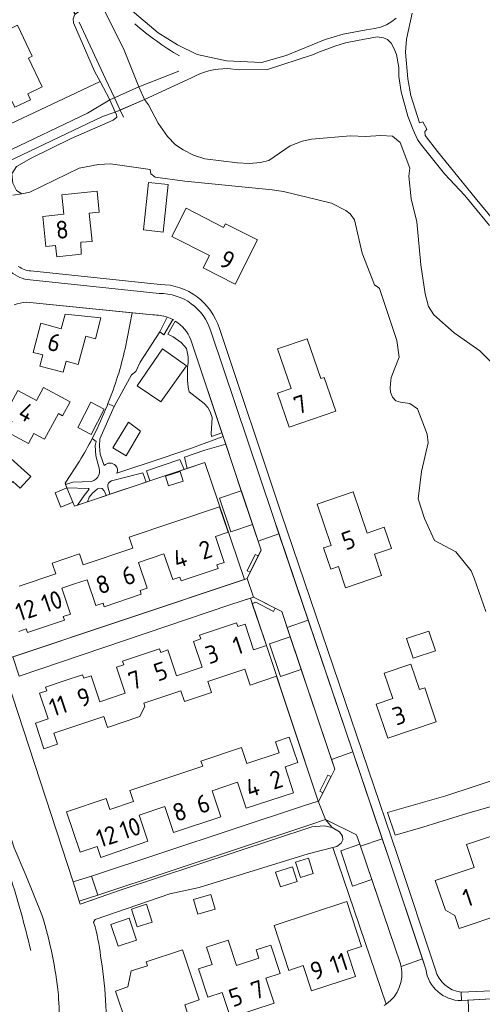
# Model space of a CAD drawing. Header units: metres. Extents: x 209813 to 223847, y 571801 to 587119.
# Tile 719 of 746: x 221935 to 222038, y 584904 to 585124. Entities that reach past the tile are written whole.
import ezdxf
from ezdxf.enums import TextEntityAlignment as Align

# ---------------------------------------------------------------- set-up
doc = ezdxf.new("R2010")
doc.units = ezdxf.units.M
for name, color, linetype, lineweight in [('B-RO-GK-BESCHOEIING-G', 8, 'GK-BESCHOEIING', 0), ('B-RO-GR-BEPLANTING_CULTUUR_BOSPLANTSOEN-GV', 8, 'Continuous', 0), ('B-RO-GR-BEPLANTING_CULTUUR_HEESTERS-GV', 8, 'Continuous', 0), ('B-RO-GR-GROENVOORZIENING-GV', 8, 'Continuous', 0), ('B-RO-GR-HAAG-GV', 8, 'Continuous', 0), ('B-RO-KW-KUNSTWERK_DEK-GV', 8, 'Continuous', 0), ('B-RO-OG-BEBOUWING-T18', 8, 'Continuous', 0), ('B-RO-OG-TERREIN_CULTUURSCHEIDING-GV', 8, 'Continuous', 0), ('B-RO-OG-TERREIN_ERF-GV', 8, 'Continuous', 0), ('B-RO-VH-VERHARDING_BETONSTRAATSTEEN-GV', 8, 'Continuous', 0), ('B-RO-VH-VERHARDING_HALFVERHARDING-GV', 8, 'Continuous', 0), ('B-RO-VH-VERHARDING_PUIN-GV', 8, 'Continuous', 0), ('B-RO-VH-VERHARDING_TEGEL-GV', 8, 'Continuous', 0), ('B-RO-VH-VERHARDING_TEGEL_RUBBER-GV', 8, 'Continuous', 0)]:
    doc.layers.add(name, color=color, linetype=linetype, lineweight=lineweight)
doc.styles.add('NLCS-ISO-M200-T18', font='txt', dxfattribs={"height": 0.36})
doc.linetypes.add('GK-BESCHOEIING', pattern='A,30,-5,[1,NLCS.shx,S=1,R=0,X=0,Y=0],-5', length=40)

msp = doc.modelspace()

# ---------------------------------------------------------------- linework, layer by layer
at = {"layer": 'B-RO-GK-BESCHOEIING-G', "flags": 128}
for points in [[(221953.842, 585110.773), (221947.958, 585123.394)], [(221955.806, 585106.56), (221953.842, 585110.773)], [(221957.089, 585103.807), (221955.806, 585106.56)], [(221957.825, 585102.229), (221957.089, 585103.807)], [(221954.927, 585091.797), (221952.247, 585091.667), (221947.941, 585090.857), (221936.996, 585085.522)], [(221963.79, 585090.56), (221954.927, 585091.797)], [(221946.597, 584931.758), (221931.932, 584976.783)], [(221948.204, 584926.825), (221947.984, 584927.5)], [(221948.204, 584926.825), (221950.353, 584927.547)], [(221950.353, 584927.547), (221951.041, 584927.778)]]:
    msp.add_lwpolyline(points, dxfattribs=at)
at = {"layer": 'B-RO-GR-BEPLANTING_CULTUUR_BOSPLANTSOEN-GV', "flags": 128}
for points in [[(221959.316, 585126.312), (221965.607, 585121.031), (221969.887, 585118.308), (221974.287, 585116.198), (221980.801, 585114.752), (221988.6, 585114.438), (221994.119, 585115.997), (222002.799, 585119.563), (222006.795, 585120.728), (222011.992, 585121.697), (222013.891, 585121.954), (222015.19, 585122.259), (222016.488, 585122.814), (222017.686, 585123.519), (222018.683, 585124.273)], [(222022.229, 585125.436), (222020.949, 585119.628), (222020.759, 585116.726), (222021.229, 585110.774), (222021.892, 585107.075), (222023.813, 585100.928), (222024.612, 585101.181), (222025.517, 585099.583), (222025.02, 585098.981), (222025.122, 585098.131), (222027.885, 585094.539), (222036.27, 585084.263), (222043.349, 585075.684)], [(222039.441, 585078.071), (222033.968, 585084.755), (222029.402, 585089.592), (222024.079, 585096.276), (222023.425, 585097.225), (222022.418, 585099.372), (222021.258, 585102.47), (222019.789, 585107.868), (222019.277, 585111.318), (222019.221, 585113.268), (222018.711, 585116.168), (222018.106, 585117.567), (222017.502, 585118.715), (222016.699, 585119.513), (222015.798, 585119.91), (222014.447, 585120.155), (222010.05, 585119.289), (222007.352, 585118.779), (222005.004, 585118.07), (222001.159, 585116.606), (222000, 585116.11), (221989.934, 585112.847), (221983.628, 585112.782), (221981.065, 585113.035)], [(221972.99, 585110.978), (221962.494, 585106.159), (221963.407, 585104.973), (221965.569, 585100.881), (221967.654, 585097.94), (221969.475, 585096.02), (221971.117, 585094.934), (221973.449, 585093.752), (221976.016, 585092.929), (221983.299, 585092.035), (221985.899, 585091.92), (221988.394, 585092.103), (221990.224, 585092.558), (221994.981, 585095.851), (221997.653, 585096.888), (221999.789, 585097.289), (222008.431, 585098.028), (222011.819, 585097.932), (222015.257, 585098.148), (222017.852, 585097.972), (222019.536, 585096.603), (222021.688, 585090.835), (222021.477, 585089.038), (222022.007, 585084.032), (222023.269, 585078.89), (222024.163, 585069.292), (222025.097, 585062.844), (222025.869, 585060.05), (222027.043, 585058.158), (222031.579, 585054.119), (222037.266, 585050.113), (222039.644, 585047.855)]]:
    msp.add_lwpolyline(points, dxfattribs=at)
at = {"layer": 'B-RO-GR-BEPLANTING_CULTUUR_BOSPLANTSOEN-GV'}
msp.add_lwpolyline([(221981.065, 585113.035, 0.1289703), (221972.99, 585110.978)], format="xyb", dxfattribs=at)
at = {"layer": 'B-RO-GR-BEPLANTING_CULTUUR_HEESTERS-GV', "flags": 128}
for points in [[(221954.774, 585106.108), (221952.611, 585110.193), (221927.19, 585098.237), (221929.477, 585093.505), (221931.142, 585094.189), (221949.79, 585103.084)], [(221984.111, 585018.927), (221980.641, 585029.306), (221975.983, 585028.03), (221971.472, 585026.438), (221972.026, 585023.946), (221975.948, 585025.258), (221984.804, 584999.164), (221985.455, 584999.382), (221986.125, 585000.769), (221985.448, 585001.134), (221987.173, 585004.772), (221987.899, 585004.442), (221988.526, 585005.739), (221986.616, 585011.44), (221981.787, 585009.822), (221979.279, 585017.308)], [(221963.69, 585021.147), (221971.352, 585023.721), (221970.41, 585025.928), (221963.004, 585023.362)], [(221946.541, 585016.395), (221946.91, 585015.496), (221947.612, 585015.734), (221949.064, 585017.913), (221950.229, 585019.324), (221950.067, 585019.458), (221945.228, 585019.596)], [(221954.092, 585017.917), (221953.496, 585019.041), (221953.078, 585019.463), (221952.553, 585019.524), (221952.055, 585019.389), (221950.964, 585018.394), (221950.196, 585017.529), (221949.851, 585016.494)], [(222002.332, 584951.587), (222001.641, 584951.982), (222003.436, 584955.588), (222004.147, 584955.244), (222004.949, 584956.86), (221997.471, 584979.132), (221992.847, 584977.579), (221990.41, 584984.837), (221995.035, 584986.39), (221993.136, 584992.045), (221991.644, 584992.802), (221991.265, 584992.056), (221987.36, 584994.088), (221986.563, 584993.778), (221989.714, 584984.445), (222001.275, 584949.727), (222001.433, 584949.775)]]:
    msp.add_lwpolyline(points, close=True, dxfattribs=at)
for points in [[(221964.382, 585058.135), (221959.754, 585058.598), (221958.212, 585050.6)], [(221954.388, 585038.386), (221955.731, 585037.702), (221959.666, 585044.769), (221960.595, 585045.512), (221961.591, 585047.583), (221965.917, 585054.339), (221967.618, 585057.637)], [(221969.378, 585056.783), (221967.729, 585053.863), (221968.929, 585053.289), (221970.701, 585051.984), (221971.404, 585051.259), (221971.917, 585050.645), (221972.252, 585048.814), (221972.274, 585047.575), (221972.14, 585046.381), (221972.129, 585043.624), (221972.285, 585042.05), (221972.506, 585041.026), (221975.825, 585038.369), (221976.626, 585037.529), (221977.153, 585036.533), (221977.642, 585035.263), (221977.466, 585032.86), (221977.368, 585031.708), (221977.466, 585031.044), (221979.786, 585031.863), (221972.852, 585052.603)], [(221952.26, 585024.521), (221951.698, 585026.732), (221951.511, 585029.015), (221951.742, 585029.913), (221950.858, 585030.573)], [(221948.052, 585025.576), (221944.812, 585020.611), (221944.913, 585020.364)], [(221954.324, 585019.821), (221954.816, 585018.16), (221962.916, 585020.886), (221962.126, 585022.941), (221955.16, 585021.153)], [(221944.913, 585020.364), (221946.544, 585020.858), (221950.727, 585021.016)], [(222019.735, 584912.885), (222019.519, 584913.703), (222013.201, 584932.297), (222008.883, 584930.829), (222006.333, 584938.719), (222010.531, 584940.147), (222009.825, 584942.223), (222002.906, 584945.64), (222004.403, 584943.866), (222006.023, 584942.913), (222006.672, 584941.94), (222006.733, 584941.138), (222006.368, 584940.397), (222005.439, 584939.688), (222004.558, 584939.453)], [(222004.558, 584939.453), (222016.45, 584904.528)]]:
    msp.add_lwpolyline(points, dxfattribs=at)
at = {"layer": 'B-RO-GR-BEPLANTING_CULTUUR_HEESTERS-GV'}
for points in [[(221967.618, 585057.637, 0.0926992), (221964.382, 585058.135)], [(221958.212, 585050.6, -0.0388452), (221954.388, 585038.386)], [(221955.16, 585021.153, 0.3970053), (221954.324, 585019.821)]]:
    msp.add_lwpolyline(points, format="xyb", dxfattribs=at)
at = {"layer": 'B-RO-GR-GROENVOORZIENING-GV', "flags": 128}
for points in [[(221933.199, 585084.838), (221935.181, 585085.098), (221933.952, 585085.893), (221933.195, 585087.482), (221932.912, 585089.621), (221933.971, 585091.229), (221937.236, 585093.114), (221946.201, 585097.467), (221955.548, 585101.528), (221956.354, 585102.242), (221956.28, 585102.833), (221955.987, 585103.327), (221953.184, 585102.363), (221930.426, 585091.543)], [(221947.984, 584927.5), (221948.204, 584926.825), (221957.136, 584929.949), (221999.869, 584944.036), (222002.576, 584944.266), (222004.403, 584943.866), (222002.906, 584945.64), (221999.402, 584944.504), (221952.098, 584928.773)]]:
    msp.add_lwpolyline(points, dxfattribs=at)
msp.add_lwpolyline([(221952.098, 584928.773), (221950.683, 584933.047), (221946.597, 584931.758), (221947.984, 584927.5)], close=True, dxfattribs=at)
at = {"layer": 'B-RO-GR-HAAG-GV', "flags": 128}
msp.add_lwpolyline([(221952.098, 584928.773), (221947.984, 584927.5), (221948.204, 584926.825), (221957.136, 584929.949), (221999.869, 584944.036), (222002.576, 584944.266), (222004.403, 584943.866), (222002.906, 584945.64), (221999.402, 584944.504)], close=True, dxfattribs=at)
at = {"layer": 'B-RO-KW-KUNSTWERK_DEK-GV', "flags": 128}
msp.add_lwpolyline([(221957.089, 585103.807), (221962.494, 585106.159), (221961.28, 585108.954), (221954.774, 585106.108), (221955.987, 585103.327)], close=True, dxfattribs=at)
at = {"layer": 'B-RO-OG-TERREIN_CULTUURSCHEIDING-GV', "flags": 128}
for points in [[(221903.488, 585253.31), (221907.785, 585255.678), (221895.171, 585251.004), (221896.06, 585250.436), (221896.608, 585249.849), (221896.949, 585248.562), (221897.01, 585245.478), (221896.764, 585241.655), (221897.085, 585239.794), (221948.557, 585133.643), (221948.574, 585133.02), (221947.891, 585131.801), (221945.347, 585131.062), (221944.21, 585130.955), (221947.045, 585125.206), (221947.783, 585125.698), (221951.318, 585127.325), (221952.606, 585127.165), (221953.59, 585126.011), (221958.001, 585117.121), (221961.28, 585108.954), (221970.153, 585112.438)], [(221968.845, 585057.093), (221966.855, 585053.695), (221965.917, 585054.339), (221961.591, 585047.583), (221960.595, 585045.512), (221959.666, 585044.769), (221955.731, 585037.702), (221952.553, 585030.489), (221952.484, 585028.883), (221952.663, 585027.13), (221953.544, 585024.579)], [(221956.365, 585022.904), (221966.495, 585026.209), (221973.004, 585028.468), (221980.05, 585031.074), (221979.786, 585031.863), (221977.466, 585031.044), (221977.368, 585031.708), (221977.524, 585033.993), (221977.642, 585035.263), (221977.153, 585036.533), (221976.626, 585037.529), (221975.825, 585038.369), (221972.506, 585041.026), (221972.285, 585042.05), (221972.129, 585043.624), (221972.14, 585046.381), (221972.274, 585047.575), (221972.252, 585048.814), (221971.917, 585050.645), (221971.404, 585051.259), (221970.701, 585051.984), (221968.929, 585053.289), (221967.729, 585053.863), (221969.378, 585056.783)], [(221939.64, 584924.422), (221936.043, 584933.265), (221933.505, 584939.391), (221911.298, 585008.425), (221909.58, 585015.408)], [(222059.993, 584896.487), (222071.129, 584865.112), (222078.656, 584844.115), (222088.036, 584846.646), (222087.842, 584848.406), (222086.451, 584851.146), (222085.959, 584853.363), (222081.634, 584868.179), (222079.47, 584873.283), (222078.649, 584878.34), (222074.22, 584886.929), (222074.009, 584890.021), (222072.781, 584892.113), (222070.245, 584901.624), (222068.6, 584905.609), (222068.451, 584906.984), (222054.889, 584905.898), (222052.351, 584907.148), (222048.562, 584907.812), (222044.895, 584907.716), (222033.124, 584907.19), (222033.213, 584905.302), (222046.536, 584906.084)]]:
    msp.add_lwpolyline(points, dxfattribs=at)
at = {"layer": 'B-RO-OG-TERREIN_CULTUURSCHEIDING-GV'}
for points in [[(221970.327, 585115.878, -0.0502171), (221960.373, 585123.023)], [(221969.03, 585056.992, 0.0064377), (221968.845, 585057.093)], [(221956.081, 585024.564, -0.3408804), (221956.365, 585022.904)], [(221932.555, 584933.071, -0.0197305), (221937.15, 584916.507)], [(221943.33, 584906.616, 0.0488567), (221939.64, 584924.422)], [(221943.53, 584899.157, 0.0198383), (221943.33, 584906.616)]]:
    msp.add_lwpolyline(points, format="xyb", dxfattribs=at)
at = {"layer": 'B-RO-OG-TERREIN_CULTUURSCHEIDING-GV', "flags": 128}
msp.add_lwpolyline([(221955.487, 585028.546), (221958.968, 585034.245), (221961.632, 585032.237), (221958.427, 585026.705)], close=True, dxfattribs=at)
at = {"layer": 'B-RO-OG-TERREIN_ERF-GV', "flags": 128}
for points in [[(221882.274, 585189.773), (221885.598, 585183.774), (221895.785, 585162.904), (221906.211, 585141.329), (221921.196, 585110.643), (221927.19, 585098.237), (221952.611, 585110.193), (221951.398, 585112.484), (221946.705, 585123.219), (221946.629, 585124.147), (221947.017, 585125.133), (221944.21, 585130.955), (221943.62, 585130.899), (221942.498, 585131.4), (221941.326, 585133.724), (221911.827, 585195.277), (221889.737, 585241.65)], [(222038.673, 584992.054), (222036.016, 584999.478), (222035.337, 585001.115), (222031.968, 585005.304), (222027.168, 585007.854), (222024.984, 585012.788), (222023.529, 585017.179), (222024.324, 585023.272), (222025.799, 585029.635), (222025.583, 585031.56), (222023.368, 585037.179), (222021.722, 585038.371), (222019.599, 585038.661), (222018.591, 585038.957), (222017.827, 585039.789), (222017.381, 585040.889), (222017.286, 585041.988), (222017.52, 585044.187), (222019.349, 585048.759), (222018.784, 585052.471), (222014.904, 585064.006), (222014.797, 585064.156), (222013.852, 585064.878), (222011.077, 585071.902), (222009.344, 585079.319), (222008.375, 585080.699), (222007.43, 585081.442), (222004.258, 585083.07), (221993.524, 585085.681), (221990.978, 585086.031), (221971.492, 585087.99), (221964.921, 585088.876), (221963.959, 585089.612), (221963.79, 585090.56), (221954.927, 585091.797), (221952.247, 585091.667), (221947.941, 585090.857), (221936.996, 585085.522), (221935.181, 585085.098), (221933.199, 585084.838)], [(221937.163, 585067.957), (221966.031, 585064.93)], [(221958.212, 585050.6), (221959.754, 585058.598), (221936.185, 585060.956)], [(221954.192, 585037.901), (221954.388, 585038.386)], [(221950.858, 585030.573), (221951.128, 585031.099)], [(221918.267, 585018.735), (221930.589, 584981.064), (221984.804, 584999.164), (221975.948, 585025.258), (221967.311, 585022.369), (221947.612, 585015.734)], [(221947.612, 585015.734), (221946.91, 585015.496), (221946.541, 585016.395), (221943.908, 585015.315), (221942.595, 585018.516), (221945.228, 585019.596), (221944.812, 585020.611), (221948.052, 585025.576)], [(221934.564, 584997.65), (221942.755, 585000.401), (221941.936, 585002.837), (221948.013, 585004.878), (221948.838, 585002.421), (221959.899, 585006.133), (221959.074, 585008.59), (221979.29, 585015.375), (221981.204, 585009.7), (221978.349, 585008.739), (221980.285, 585002.992), (221978.673, 585002.449), (221978.941, 585001.652), (221970.692, 584998.879), (221970.428, 584999.676), (221968.814, 584999.141), (221966.877, 585004.88), (221961.205, 585002.965), (221963.138, 584997.236), (221961.529, 584996.692), (221961.797, 584995.897), (221953.554, 584993.106), (221953.285, 584993.903), (221951.671, 584993.359), (221949.733, 584999.131), (221946.909, 584998.183), (221944.065, 584997.228), (221946.003, 584991.456), (221944.389, 584990.914), (221944.657, 584990.116), (221936.411, 584987.358), (221936.142, 584988.156), (221934.526, 584987.612)], [(221931.932, 584976.783), (221946.597, 584931.758), (221950.683, 584933.047), (221998.226, 584948.804), (222001.275, 584949.727), (221991.999, 584977.589), (221986.072, 584975.604), (221984.875, 584979.179), (221976.672, 584976.433), (221977.494, 584973.977), (221971.425, 584971.943), (221970.609, 584974.382), (221962.394, 584971.631), (221962.64, 584970.945), (221961.475, 584968.598), (221954.27, 584966.2), (221953.454, 584968.637), (221942.34, 584964.915), (221943.156, 584962.478), (221940.112, 584961.459), (221938.218, 584967.157), (221941.07, 584968.113), (221939.148, 584973.845), (221940.756, 584974.387), (221940.488, 584975.181), (221944.611, 584976.569), (221948.724, 584977.954), (221948.991, 584977.155), (221950.608, 584977.695), (221952.549, 584971.914), (221958.234, 584973.823), (221956.294, 584979.604), (221957.91, 584980.146), (221957.642, 584980.945), (221965.873, 584983.731), (221966.142, 584982.933), (221967.757, 584983.477), (221969.698, 584977.693), (221975.387, 584979.602), (221973.446, 584985.386), (221975.071, 584985.93), (221974.802, 584986.733), (221983.062, 584989.488), (221983.328, 584988.691), (221984.942, 584989.23), (221986.854, 584983.492), (221989.714, 584984.445), (221986.151, 584995.015), (221981.577, 584993.491), (221934.595, 584977.649)], [(222040.655, 584948.804), (222034.608, 584947.087), (222024.564, 584943.958), (222018.453, 584942.167), (222016.732, 584947.237), (222029.7, 584950.979), (222042.791, 584955.266)], [(222016.45, 584904.528), (222004.558, 584939.453), (221999.046, 584937.985), (221974.745, 584930.526), (221968.198, 584929.113), (221951.537, 584923.395), (221951.193, 584922.818), (221951.508, 584921.756)], [(222033.124, 584907.19), (222044.895, 584907.716)]]:
    msp.add_lwpolyline(points, dxfattribs=at)
for points in [[(221933.001, 585105.742), (221929.769, 585104.194), (221926.503, 585110.941), (221929.814, 585112.514), (221928.909, 585114.409), (221927.827, 585113.892), (221925.587, 585118.585), (221934.195, 585122.696), (221937.483, 585115.809), (221936.634, 585115.405), (221939.711, 585108.961), (221936.481, 585107.419), (221937.1, 585106.119), (221933.622, 585104.464)], [(221967.842, 585087.217), (221966.714, 585076.62), (221962.323, 585077.087), (221963.451, 585087.684)], [(221944.521, 585080.564), (221944.075, 585084.912), (221951.965, 585085.721), (221952.431, 585081.049), (221950.225, 585080.825), (221950.869, 585074.476), (221948.32, 585074.358), (221948.444, 585071.669), (221942.962, 585071.1), (221942.703, 585073.638), (221940.522, 585073.416), (221939.844, 585080.084)], [(221975.618, 585068.645), (221977.013, 585071.396), (221968.627, 585075.649), (221971.787, 585081.901), (221980.171, 585077.663), (221980.577, 585078.466), (221987.712, 585074.859), (221982.755, 585065.033)], [(221944.43, 585045.357), (221939.183, 585046.746), (221939.84, 585049.234), (221937.691, 585049.801), (221939.411, 585056.275), (221943.939, 585055.067), (221944.807, 585058.321), (221952.826, 585057.475), (221951.593, 585052.84), (221949.421, 585053.429), (221947.726, 585047.127), (221945.095, 585047.834)], [(221992.15, 585050.571), (221998.773, 585052.84), (222001.82, 585043.946), (222002.624, 585044.221), (222005.214, 585036.661), (221994.805, 585033.116), (221992.218, 585040.685), (221995.197, 585041.709)], [(221931.107, 585035.388), (221934.28, 585041.277), (221938.416, 585039.048), (221939.995, 585041.978), (221945.935, 585038.773), (221944.263, 585035.679), (221943.34, 585036.178), (221940.243, 585030.447), (221937.87, 585031.729), (221936.649, 585029.47), (221931.806, 585032.087), (221933.028, 585034.352)], [(221950.663, 585031.495), (221947.637, 585033.041), (221950.531, 585038.706), (221953.557, 585037.16)], [(221925.085, 585016.091), (221920.981, 585019.775), (221922.703, 585021.695), (221921.073, 585023.157), (221925.547, 585028.123), (221929.037, 585024.98), (221931.269, 585027.458), (221937.173, 585022.142), (221934.825, 585019.536), (221933.154, 585021.042), (221928.799, 585016.209), (221926.798, 585018.002)], [(221971.154, 585021.104), (221967.914, 585020.055), (221967.227, 585022.176), (221970.467, 585023.225)], [(222005.753, 585002.066), (222004.05, 585001.487), (222002.461, 585006.199), (222004.173, 585006.782), (222001.04, 585015.987), (222009.055, 585018.711), (222012.181, 585009.514), (222015.98, 585010.806), (222017.586, 585006.08), (222013.787, 585004.788), (222015.396, 585000.053), (222007.36, 584997.336)], [(222025.91, 584987.68), (222027.396, 584983.298), (222022.455, 584981.622), (222020.969, 584986.004)], [(222015.991, 584978.323), (222021.945, 584980.331), (222023.866, 584974.652), (222025.002, 584975.036), (222027.564, 584967.465), (222016.774, 584963.814), (222014.213, 584971.38), (222017.922, 584972.641)], [(221990.497, 584949.909), (221985.227, 584948.177), (221983.293, 584953.961), (221977.585, 584952.052), (221979.519, 584946.268), (221968.985, 584942.762), (221967.062, 584948.54), (221961.36, 584946.642), (221963.283, 584940.864), (221952.786, 584937.219), (221951.968, 584939.662), (221948.185, 584938.395), (221945.166, 584947.408), (221953.952, 584950.345), (221954.769, 584947.91), (221960.098, 584949.697), (221959.278, 584952.142), (221975.501, 584957.583), (221975.123, 584958.711), (221984.128, 584961.735), (221985.336, 584958.138), (221992.577, 584960.57), (221991.754, 584963.018), (221994.81, 584964.044), (221996.714, 584958.359), (221993.864, 584957.412), (221995.78, 584951.646)], [(222031.722, 584924.272), (222029.617, 584925.429), (222027.379, 584932.044), (222036.067, 584934.984), (222034.337, 584940.094), (222042.372, 584942.813), (222045.049, 584934.901), (222040.828, 584933.473), (222041.718, 584930.842), (222040.459, 584930.416), (222042.419, 584924.624), (222032.712, 584921.36)], [(221992.819, 584930.642), (221991.747, 584933.915), (221995.496, 584935.143), (221996.568, 584931.87)], [(221999.065, 584937.083), (222000.171, 584933.63), (221997.325, 584932.718), (221996.218, 584936.17)], [(221973.451, 584927.848), (221977.321, 584928.993), (221978.293, 584925.708), (221974.423, 584924.563)], [(221962.971, 584926.783), (221964.238, 584922.812), (221960.866, 584921.736), (221959.599, 584925.707)], [(221999.555, 584924.719), (222007.673, 584927.374), (222010.949, 584917.364), (222007.719, 584916.31), (222009.561, 584910.666), (221999.78, 584907.472), (221997.941, 584913.098), (221994.691, 584912.036), (221991.415, 584922.057)], [(221955.047, 584922.305), (221959.137, 584923.664), (221960.755, 584918.795), (221956.665, 584917.436)], [(221983.243, 584913.214), (221988.016, 584914.778), (221987.418, 584916.603), (221990.737, 584917.692), (221992.805, 584911.383), (221989.59, 584910.329), (221991.425, 584904.73), (221981.677, 584901.524), (221979.839, 584907.133), (221976.623, 584906.078), (221974.555, 584912.387), (221977.601, 584913.385), (221976.348, 584917.208), (221981.201, 584918.798), (221983.052, 584913.151)], [(221968.448, 584897.179), (221963.551, 584895.574), (221961.701, 584901.167), (221958.489, 584900.105), (221956.074, 584907.441), (221958.803, 584908.339), (221959.574, 584911.914), (221963.186, 584913.029), (221962.889, 584913.923), (221970.988, 584916.614), (221974.71, 584905.443), (221971.487, 584904.382), (221973.331, 584898.779)]]:
    msp.add_lwpolyline(points, close=True, dxfattribs=at)
at = {"layer": 'B-RO-OG-TERREIN_ERF-GV'}
for points in [[(221934.392, 585068.969, 0.1438219), (221937.163, 585067.957)], [(221966.031, 585064.93, -0.3290268), (221979.219, 585055.116)], [(221936.185, 585060.956, 0.0775638), (221933.462, 585060.415)], [(221951.128, 585031.099, 0.0226751), (221954.192, 585037.901)], [(221948.052, 585025.576, 0.017746), (221950.858, 585030.573)], [(221951.508, 584921.756, -0.0401554), (221952.845, 584914.313)], [(221952.845, 584914.313, -0.0656184), (221953.667, 584893.862)]]:
    msp.add_lwpolyline(points, format="xyb", dxfattribs=at)
at = {"layer": 'B-RO-VH-VERHARDING_BETONSTRAATSTEEN-GV'}
for points in [[(221977.305, 585054.533, 0.3327769), (221965.822, 585062.941)], [(221967.618, 585057.637, -0.0358613), (221968.845, 585057.093)], [(221969.378, 585056.783, -0.158068), (221972.852, 585052.603)], [(222019.735, 584912.885, -0.2990586), (222016.45, 584904.528)], [(222033.213, 584905.302, -0.3771337), (222025.264, 584912.297)], [(222016.45, 584904.528, -0.0173298), (222015.952, 584904.203)]]:
    msp.add_lwpolyline(points, format="xyb", dxfattribs=at)
at = {"layer": 'B-RO-VH-VERHARDING_BETONSTRAATSTEEN-GV', "flags": 128}
for points in [[(221936.185, 585060.956), (221964.382, 585058.135)], [(221972.852, 585052.603), (221987.863, 585007.717), (221992.499, 585009.34), (221991.109, 585013.438), (221977.305, 585054.533)], [(221987.863, 585007.717), (221988.526, 585005.739), (221985.455, 584999.382), (221986.832, 584995.242), (221993.136, 584992.045), (221994.328, 584988.495)], [(221999.016, 584990.129), (221992.499, 585009.34)], [(221985.455, 584999.382), (221933.176, 584981.922), (221934.603, 584977.626), (221981.577, 584993.491), (221986.832, 584995.242)], [(222004.207, 584959.07), (222004.949, 584956.86), (222001.433, 584949.775), (222001.275, 584949.727), (222002.906, 584945.64), (222009.825, 584942.223), (222010.668, 584939.744)], [(222015.548, 584941.395), (222008.983, 584960.748)], [(222001.275, 584949.727), (221998.226, 584948.804), (221950.683, 584933.047), (221952.098, 584928.773), (221999.402, 584944.504), (222002.906, 584945.64)], [(222024.501, 584914.588), (222016.949, 584937.264), (222015.548, 584941.395), (222010.668, 584939.744), (222013.503, 584931.41), (222019.519, 584913.703), (222019.735, 584912.885)], [(222025.264, 584912.297), (222024.501, 584914.588), (222019.735, 584912.885)], [(222034.701, 584905.389), (222033.213, 584905.302)], [(222046.536, 584906.084), (222034.701, 584905.389), (222034.944, 584900.204), (222047.305, 584900.992)]]:
    msp.add_lwpolyline(points, dxfattribs=at)
msp.add_lwpolyline([(221994.328, 584988.495), (222004.207, 584959.07), (222008.983, 584960.748), (221999.016, 584990.129)], close=True, dxfattribs=at)
at = {"layer": 'B-RO-VH-VERHARDING_HALFVERHARDING-GV', "flags": 128}
msp.add_lwpolyline([(221955.987, 585103.327), (221962.494, 585106.159), (221961.28, 585108.954), (221954.774, 585106.108)], close=True, dxfattribs=at)
for points in [[(221967.618, 585057.637), (221965.917, 585054.339), (221966.855, 585053.695), (221968.845, 585057.093)], [(221953.544, 585024.579), (221952.663, 585027.13), (221952.484, 585028.883), (221952.553, 585030.489), (221955.731, 585037.702), (221954.388, 585038.386), (221954.192, 585037.901)], [(221951.128, 585031.099), (221950.858, 585030.573), (221951.742, 585029.913), (221951.511, 585029.015), (221951.698, 585026.732), (221952.26, 585024.521)], [(221972.026, 585023.946), (221971.472, 585026.438), (221975.983, 585028.03), (221980.641, 585029.306), (221980.05, 585031.074), (221973.004, 585028.468), (221966.495, 585026.209), (221956.365, 585022.904)], [(221955.16, 585021.153), (221962.126, 585022.941), (221962.916, 585020.886), (221963.69, 585021.147), (221963.004, 585023.362), (221970.41, 585025.928), (221971.352, 585023.721), (221972.026, 585023.946)], [(221950.727, 585021.016), (221946.544, 585020.858), (221944.913, 585020.364), (221945.228, 585019.596), (221950.067, 585019.458), (221950.229, 585019.324), (221949.064, 585017.913), (221947.612, 585015.734), (221949.851, 585016.494), (221950.196, 585017.529), (221950.964, 585018.394), (221952.055, 585019.389), (221952.553, 585019.524), (221953.078, 585019.463), (221953.496, 585019.041), (221954.092, 585017.917), (221954.816, 585018.16), (221954.324, 585019.821)]]:
    msp.add_lwpolyline(points, dxfattribs=at)
at = {"layer": 'B-RO-VH-VERHARDING_HALFVERHARDING-GV'}
for points in [[(221956.081, 585024.564, 0.4300322), (221953.544, 585024.579)], [(221952.26, 585024.521, -0.4723025), (221950.727, 585021.016)]]:
    msp.add_lwpolyline(points, format="xyb", dxfattribs=at)
at = {"layer": 'B-RO-VH-VERHARDING_PUIN-GV', "flags": 128}
for points in [[(221986.616, 585011.44), (221984.111, 585018.927), (221979.279, 585017.308), (221981.787, 585009.822)], [(221997.471, 584979.132), (221995.035, 584986.39), (221990.41, 584984.837), (221992.847, 584977.579)], [(222010.668, 584939.744), (222010.531, 584940.147), (222006.333, 584938.719), (222008.883, 584930.829), (222013.201, 584932.297)]]:
    msp.add_lwpolyline(points, close=True, dxfattribs=at)
at = {"layer": 'B-RO-VH-VERHARDING_TEGEL-GV'}
for points in [[(221932.716, 585067.751, 0.1642113), (221937.022, 585065.962)], [(222033.124, 584907.19, -0.3037822), (222027.382, 584912.183)]]:
    msp.add_lwpolyline(points, format="xyb", dxfattribs=at)
at = {"layer": 'B-RO-VH-VERHARDING_TEGEL-GV', "flags": 128}
for points in [[(221937.022, 585065.962), (221965.822, 585062.941)], [(221977.305, 585054.533), (221991.109, 585013.438), (222016.949, 584937.264), (222025.264, 584912.297)], [(222027.382, 584912.183), (222018.843, 584937.907), (221993.036, 585013.982), (221979.219, 585055.116)], [(222033.213, 584905.302), (222033.124, 584907.19)]]:
    msp.add_lwpolyline(points, dxfattribs=at)
for points in [[(221986.125, 585000.769), (221987.899, 585004.442), (221987.173, 585004.772), (221985.448, 585001.134)], [(221986.562, 584993.783), (221987.36, 584994.088), (221991.265, 584992.056), (221991.644, 584992.802), (221986.832, 584995.242), (221986.151, 584995.015)], [(222002.332, 584951.587), (222004.147, 584955.244), (222003.436, 584955.588), (222001.641, 584951.982)]]:
    msp.add_lwpolyline(points, close=True, dxfattribs=at)
at = {"layer": 'B-RO-VH-VERHARDING_TEGEL_RUBBER-GV', "flags": 128}
msp.add_lwpolyline([(221966.203, 585038.77), (221971.93, 585046.797), (221966.58, 585050.61), (221960.92, 585042.338)], close=True, dxfattribs=at)

# ---------------------------------------------------------------- texts
at = {"layer": 'B-RO-OG-BEBOUWING-T18', "style": 'NLCS-ISO-M200-T18'}
for s, rotation, p in [('8', 5.8, (221944.162, 585077.155)), ('9', 333.1, (221980.996, 585070.406)), ('6', 345.1, (221942.418, 585052.017)), ('7', 18.8, (221997.295, 585038.202)), ('4', 331.7, (221936.214, 585036.433)), ('5', 18.8, (222008, 585007.955)), ('2', 18.6, (221976.141, 585005.817)), ('4', 18.3, (221970.427, 585003.89)), ('8', 18.6, (221953.259, 584998.115)), ('6', 18.7, (221958.988, 585000.055)), ('10', 18.6, (221941.862, 584994.285)), ('12', 18.6, (221936.119, 584992.369)), ('1', 18.5, (221983.339, 584984.478)), ('3', 18.5, (221977.594, 584982.556)), ('5', 18.6, (221966.147, 584978.714)), ('7', 18.5, (221960.413, 584976.767)), ('9', 18.5, (221949.009, 584972.944)), ('11', 18.6, (221943.29, 584971.02)), ('3', 18.8, (222019.282, 584968.879)), ('2', 18.2, (221991.889, 584954.577)), ('4', 18.2, (221986.613, 584952.843)), ('6', 18.4, (221975.615, 584949.184)), ('8', 18.4, (221970.349, 584947.431)), ('10', 18.5, (221959.355, 584943.734)), ('12', 18.5, (221954.107, 584941.912)), ('1', 18.7, (222034.595, 584928.248)), ('11', 18.1, (222005.874, 584913.67)), ('9', 18.1, (222000.982, 584912.073)), ('5', 18.1, (221982.864, 584906.125)), ('7', 18.1, (221987.737, 584907.728))]:
    msp.add_text(s, height=4, rotation=rotation, dxfattribs=at).set_placement(p, align=Align.MIDDLE)

doc.saveas('drawing.dxf')
